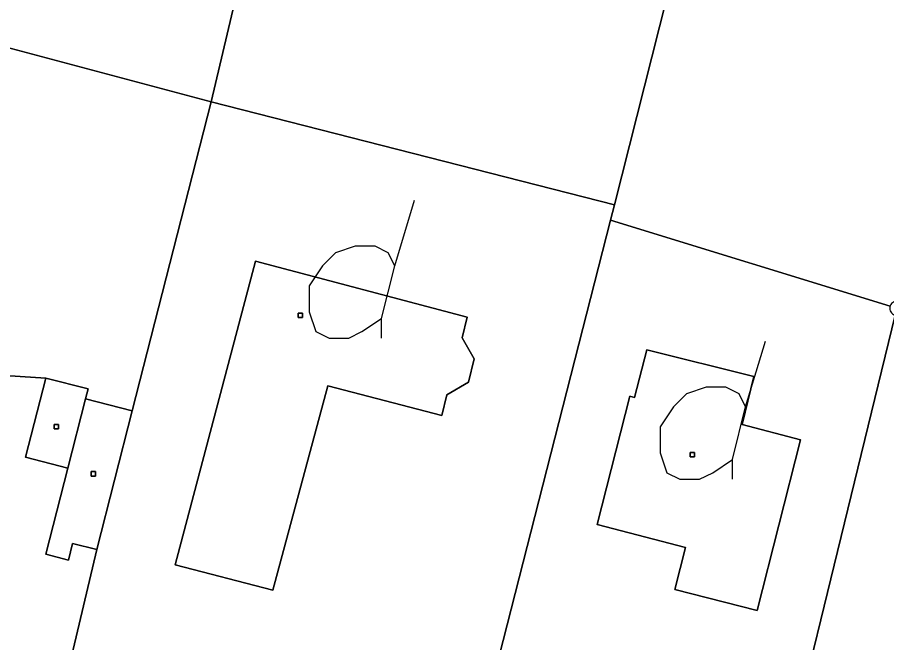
# Model space of a CAD drawing. Extents: x -645676 to -642474, y -1077513 to -1072613.
# Drawn here: x -644298.7 to -644239.2, y -1074851.8 to -1074808.9 of the extents above; entities that cross this region are included whole.
import ezdxf

# ---------------------------------------------------------------- set-up
doc = ezdxf.new("R2010")
doc.units = 0
for name, color, linetype in [('KN', 7, 'Continuous'), ('KULTURY_STAV', 7, 'Continuous'), ('KULTURY_ZNACKY', 7, 'Continuous')]:
    doc.layers.add(name, color=color, linetype=linetype)

# ---------------------------------------------------------------- blocks, each defined once
blk = doc.blocks.new('$431')
blk.add_line((0.63, 0.99), (0.9, 1.89))
blk.add_lwpolyline([(0.45, 0), (0.45, 0.27), (0.63, 0.99), (0.54, 1.17), (0.36, 1.26), (0.09, 1.26), (-0.18, 1.17), (-0.36, 0.99), (-0.54, 0.72), (-0.54, 0.36), (-0.45, 0.09), (-0.27, 0), (0, 0), (0.18, 0.09), (0.45, 0.27)])

msp = doc.modelspace()

# ---------------------------------------------------------------- linework, layer by layer
at = {"layer": 'KN'}
for points in [[(-644275.59, -1074772.98), (-644285.45, -1074814.73), (-644300.53, -1074810.7), (-644304.39, -1074809.66), (-644300.7, -1074795.39), (-644300.22, -1074793.19), (-644298.85, -1074786.94), (-644298.59, -1074785.9), (-644280.89, -1074785.19), (-644278.12, -1074772.45)], [(-644247.08, -1074779.22), (-644257.82, -1074821.78), (-644285.45, -1074814.73), (-644275.59, -1074772.98)], [(-644227.74, -1074783.32), (-644238.37, -1074828.39), (-644238.39, -1074828.38), (-644238.48, -1074828.37), (-644238.57, -1074828.38), (-644238.65, -1074828.4), (-644238.73, -1074828.44), (-644238.8, -1074828.49), (-644238.86, -1074828.55), (-644238.91, -1074828.62), (-644238.95, -1074828.7), (-644238.96, -1074828.72), (-644258.1, -1074822.84), (-644257.82, -1074821.78), (-644247.08, -1074779.22)], [(-644285.45, -1074814.73), (-644290.85, -1074835.89), (-644294.05, -1074835.07), (-644293.87, -1074834.39), (-644296.78, -1074833.65), (-644302.78, -1074833.26), (-644306.98, -1074831.65), (-644308.67, -1074831.01), (-644300.53, -1074810.7)], [(-644257.82, -1074821.78), (-644258.1, -1074822.84), (-644269.27, -1074866.57), (-644296.22, -1074857.83), (-644293.29, -1074845.4), (-644290.85, -1074835.89), (-644285.45, -1074814.73)], [(-644238.96, -1074828.72), (-644238.97, -1074828.78), (-644238.98, -1074828.87), (-644238.97, -1074828.96), (-644238.95, -1074829.04), (-644238.91, -1074829.12), (-644238.86, -1074829.19), (-644238.8, -1074829.25), (-644238.73, -1074829.3), (-644238.65, -1074829.34), (-644238.6, -1074829.35), (-644249.27, -1074873.04), (-644269.27, -1074866.57), (-644258.1, -1074822.84)], [(-644282.42, -1074825.64), (-644267.92, -1074829.47), (-644268.27, -1074830.89), (-644267.44, -1074832.34), (-644267.83, -1074833.94), (-644269.31, -1074834.79), (-644269.66, -1074836.21), (-644277.47, -1074834.18), (-644281.22, -1074848.19), (-644287.91, -1074846.44)], [(-644282.42, -1074825.64), (-644287.91, -1074846.44), (-644281.22, -1074848.19), (-644277.47, -1074834.18), (-644269.66, -1074836.21), (-644269.31, -1074834.79), (-644267.83, -1074833.94), (-644267.44, -1074832.34), (-644268.27, -1074830.89), (-644267.92, -1074829.47)], [(-644279.19, -1074829.5), (-644279.49, -1074829.5), (-644279.49, -1074829.2), (-644279.19, -1074829.2)], [(-644279.19, -1074829.5), (-644279.19, -1074829.2), (-644279.49, -1074829.2), (-644279.49, -1074829.5)], [(-644219.25, -1074833.28), (-644219.25, -1074833.3), (-644219.26, -1074833.39), (-644219.25, -1074833.48), (-644219.23, -1074833.56), (-644219.19, -1074833.64), (-644219.14, -1074833.71), (-644219.08, -1074833.77), (-644219.01, -1074833.82), (-644218.93, -1074833.86), (-644218.87, -1074833.88), (-644229.29, -1074879.52), (-644249.27, -1074873.04), (-644238.6, -1074829.35), (-644238.57, -1074829.36), (-644238.48, -1074829.37), (-644238.39, -1074829.36), (-644238.31, -1074829.34), (-644238.23, -1074829.3), (-644238.16, -1074829.25), (-644238.1, -1074829.19), (-644238.05, -1074829.12), (-644238.01, -1074829.04), (-644237.99, -1074828.98)], [(-644306.98, -1074831.65), (-644308.19, -1074834.83), (-644314.41, -1074850.85), (-644305.86, -1074853.91), (-644299.79, -1074838.04), (-644303.99, -1074836.43), (-644302.78, -1074833.26), (-644296.78, -1074833.65), (-644298.17, -1074839.07), (-644295.26, -1074839.82), (-644296.78, -1074845.72), (-644295.23, -1074846.12), (-644294.94, -1074844.98), (-644293.29, -1074845.4), (-644296.22, -1074857.83), (-644296.54, -1074859.32), (-644316.26, -1074852.23), (-644311.42, -1074838.37), (-644309.73, -1074833.66), (-644308.67, -1074831.01)], [(-644248.28, -1074833.55), (-644249.09, -1074836.84), (-644245.09, -1074837.88), (-644248.06, -1074849.58), (-644253.7, -1074848.14), (-644252.97, -1074845.26), (-644259.01, -1074843.68), (-644256.77, -1074834.9), (-644256.47, -1074834.97), (-644255.62, -1074831.71)], [(-644248.28, -1074833.55), (-644255.62, -1074831.71), (-644256.47, -1074834.97), (-644256.77, -1074834.9), (-644259.01, -1074843.68), (-644252.97, -1074845.26), (-644253.7, -1074848.14), (-644248.06, -1074849.58), (-644245.09, -1074837.88), (-644249.09, -1074836.84)], [(-644294.05, -1074835.07), (-644295.26, -1074839.82), (-644298.17, -1074839.07), (-644296.78, -1074833.65), (-644293.87, -1074834.39)], [(-644290.85, -1074835.89), (-644293.29, -1074845.4), (-644294.94, -1074844.98), (-644295.23, -1074846.12), (-644296.78, -1074845.72), (-644295.26, -1074839.82), (-644294.05, -1074835.07)], [(-644295.9, -1074837.13), (-644296.2, -1074837.13), (-644296.2, -1074836.83), (-644295.9, -1074836.83)], [(-644295.9, -1074837.13), (-644295.9, -1074836.83), (-644296.2, -1074836.83), (-644296.2, -1074837.13)], [(-644252.35, -1074839.05), (-644252.65, -1074839.05), (-644252.65, -1074838.75), (-644252.35, -1074838.75)], [(-644252.35, -1074839.05), (-644252.35, -1074838.75), (-644252.65, -1074838.75), (-644252.65, -1074839.05)], [(-644293.37, -1074840.36), (-644293.67, -1074840.36), (-644293.67, -1074840.06), (-644293.37, -1074840.06)], [(-644293.37, -1074840.36), (-644293.37, -1074840.06), (-644293.67, -1074840.06), (-644293.67, -1074840.36)]]:
    msp.add_lwpolyline(points, close=True, dxfattribs=at)
at = {"layer": 'KULTURY_STAV'}
for points in [[(-644298.85, -1074786.94), (-644298.59, -1074785.9), (-644280.89, -1074785.19), (-644278.12, -1074772.45), (-644275.59, -1074772.98), (-644285.45, -1074814.73), (-644290.85, -1074835.89), (-644294.05, -1074835.07), (-644293.87, -1074834.39), (-644296.78, -1074833.65), (-644302.78, -1074833.26)], [(-644145.8, -1074906.56), (-644178.41, -1074896), (-644173.59, -1074873.01), (-644168.4, -1074848.41), (-644199.06, -1074838.79), (-644209.29, -1074886), (-644229.29, -1074879.52), (-644249.27, -1074873.04), (-644269.27, -1074866.57), (-644296.22, -1074857.83), (-644293.29, -1074845.4), (-644290.85, -1074835.89), (-644285.45, -1074814.73), (-644275.59, -1074772.98)], [(-644282.42, -1074825.64), (-644267.92, -1074829.47), (-644268.27, -1074830.89), (-644267.44, -1074832.34), (-644267.83, -1074833.94), (-644269.31, -1074834.79), (-644269.66, -1074836.21), (-644277.47, -1074834.18), (-644281.22, -1074848.19), (-644287.91, -1074846.44), (-644282.42, -1074825.64)], [(-644282.42, -1074825.64), (-644287.91, -1074846.44), (-644281.22, -1074848.19), (-644277.47, -1074834.18), (-644269.66, -1074836.21), (-644269.31, -1074834.79), (-644267.83, -1074833.94), (-644267.44, -1074832.34), (-644268.27, -1074830.89), (-644267.92, -1074829.47), (-644282.42, -1074825.64)], [(-644255.62, -1074831.71), (-644248.28, -1074833.55), (-644249.09, -1074836.84), (-644245.09, -1074837.88), (-644248.06, -1074849.58), (-644253.7, -1074848.14), (-644252.97, -1074845.26), (-644259.01, -1074843.68), (-644256.77, -1074834.9), (-644256.47, -1074834.97), (-644255.62, -1074831.71)], [(-644255.62, -1074831.71), (-644256.47, -1074834.97), (-644256.77, -1074834.9), (-644259.01, -1074843.68), (-644252.97, -1074845.26), (-644253.7, -1074848.14), (-644248.06, -1074849.58), (-644245.09, -1074837.88), (-644249.09, -1074836.84), (-644248.28, -1074833.55), (-644255.62, -1074831.71)], [(-644302.78, -1074833.26), (-644296.78, -1074833.65), (-644293.87, -1074834.39), (-644294.05, -1074835.07), (-644290.85, -1074835.89), (-644293.29, -1074845.4), (-644296.22, -1074857.83), (-644296.54, -1074859.32), (-644316.26, -1074852.23)]]:
    msp.add_lwpolyline(points, dxfattribs=at)

# ---------------------------------------------------------------- block references
at = {"layer": 'KULTURY_ZNACKY', "xscale": 5, "yscale": 5}
for p in [(-644276.03, -1074830.92), (-644252, -1074840.58)]:
    msp.add_blockref('$431', p, dxfattribs=at)

doc.saveas('drawing.dxf')
